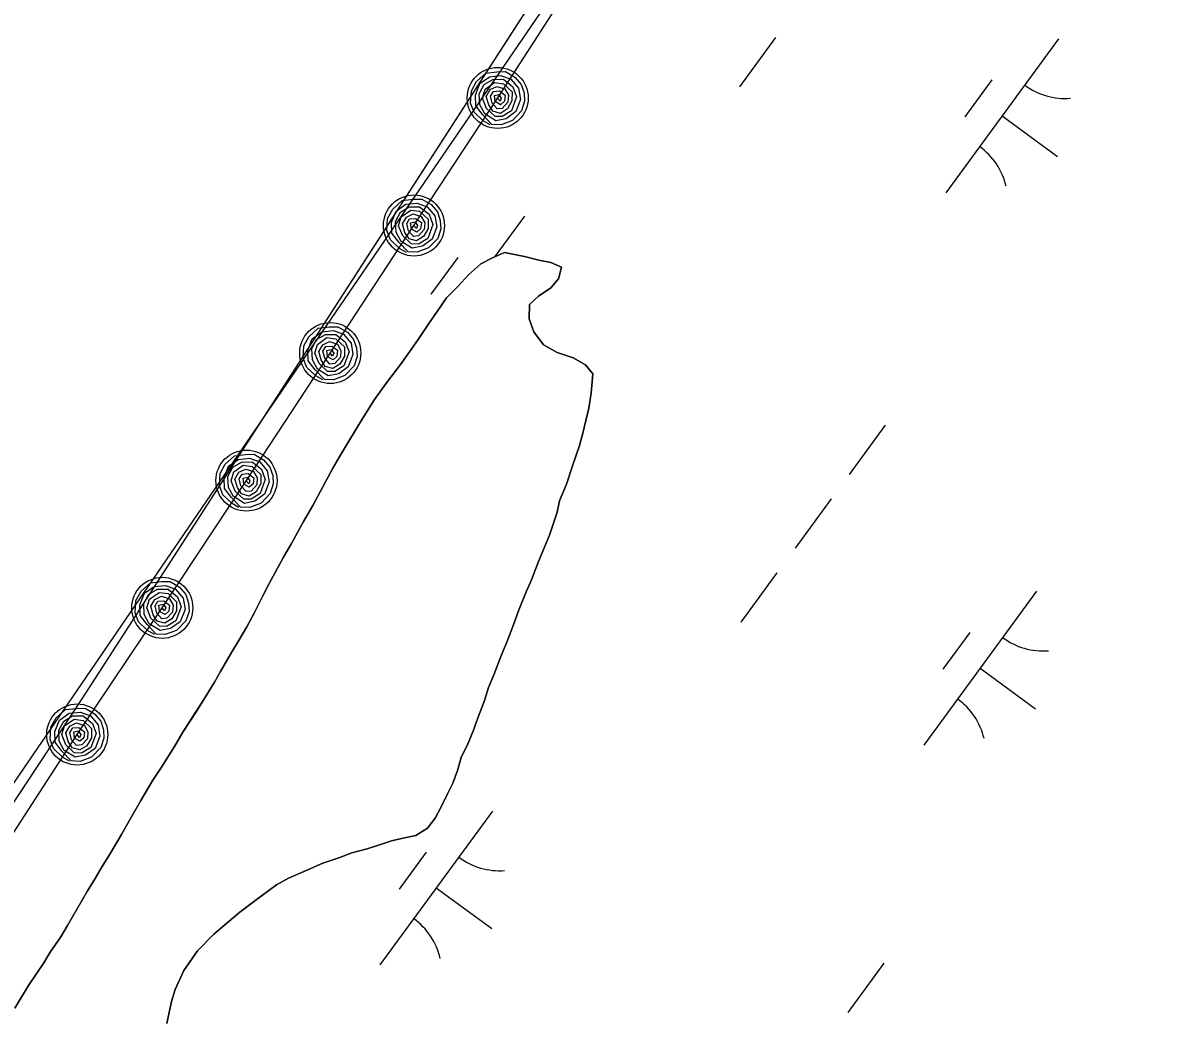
# Model space of a CAD drawing. Extents: x 3905714 to 3926767, y 183354 to 205755.
# Drawn here: x 3918084.1 to 3918385.3, y 192820.4 to 193081.3 of the extents above; entities that cross this region are included whole.
import ezdxf

# ---------------------------------------------------------------- set-up
doc = ezdxf.new("R2010")
doc.units = 0
for name, color, linetype in [('V-RIVR-EDGE', 7, 'Continuous'), ('V-RRAP-FSHR', 7, 'Continuous'), ('V-TOPO-SHOR', 7, 'Continuous'), ('V-WETL-SWMP', 7, 'Continuous')]:
    doc.layers.add(name, color=color, linetype=linetype)

msp = doc.modelspace()

# ---------------------------------------------------------------- linework, layer by layer
at = {"layer": 'V-RIVR-EDGE'}
msp.add_lwpolyline([(3919493.03, 195270.35), (3919305.22, 194922.64), (3919123, 194558.19), (3919063.5, 194396.42), (3918673.01, 193834.87), (3918364.35, 193295.63), (3917893.91, 192607.64), (3917620.57, 192168.81), (3917187.32, 191508.71)], dxfattribs=at)
at = {"layer": 'V-RRAP-FSHR'}
for points in [[(3918076.7, 192861.53), (3918098.3, 192894.75), (3918120.59, 192927.96), (3918142.66, 192961.32), (3918164.62, 192994.75), (3918186.57, 193028.19), (3918208.52, 193061.63), (3918230.48, 193095.66), (3918252.43, 193128.5), (3918299.14, 193154.3)], [(3918206.54, 193054.58), (3918204.74, 193055.62), (3918202.37, 193057.88), (3918201.43, 193060.28), (3918201.61, 193063.49), (3918202.95, 193065.9), (3918205.4, 193068.14), (3918208.29, 193068.49), (3918210.56, 193068.53), (3918213.01, 193067.1), (3918214.66, 193065.18), (3918215.43, 193062.95), (3918215.56, 193060.74), (3918214.76, 193058.25), (3918212.37, 193055.73), (3918209.39, 193054.6), (3918206.99, 193054.67), (3918204.58, 193057.24), (3918202.76, 193059.58), (3918202.67, 193062.38), (3918203.84, 193065.39), (3918206.36, 193067.2), (3918209.36, 193067.5), (3918211.98, 193066.55), (3918213.97, 193064.19), (3918214.5, 193061.26), (3918213.26, 193058.04), (3918210.75, 193056.19), (3918208.01, 193055.64), (3918205.15, 193057.42), (3918203.84, 193059.85), (3918203.68, 193062.69), (3918204.97, 193065.13), (3918207.25, 193066.47), (3918210, 193066.52), (3918212.48, 193064.58), (3918213.45, 193061.91), (3918212.14, 193058.26), (3918209.72, 193056.76), (3918207.82, 193056.79), (3918205.59, 193058.88), (3918204.5, 193061.55), (3918205.2, 193063.89), (3918207.67, 193065.67), (3918210.01, 193065.36), (3918212.27, 193063.25), (3918212.26, 193060.84), (3918211.05, 193058.73), (3918209.21, 193057.58), (3918207.22, 193058.12), (3918206.16, 193059.8), (3918205.51, 193062.01), (3918206.55, 193063.82), (3918208.32, 193064.65), (3918210.4, 193063.98), (3918211.34, 193062.32), (3918211.2, 193060.55), (3918209.73, 193058.89), (3918208.4, 193058.75), (3918207.08, 193060.25), (3918206.63, 193062.12), (3918207.39, 193063.33), (3918208.95, 193063.47), (3918210.46, 193062.37), (3918210.27, 193060.74), (3918209.27, 193059.86), (3918207.84, 193060.66), (3918207.65, 193062.29), (3918208.8, 193062.55), (3918209.44, 193061.6), (3918209.16, 193060.81), (3918208.49, 193061.6)], [(3918184.59, 193021.14), (3918182.79, 193022.18), (3918180.42, 193024.44), (3918179.48, 193026.84), (3918179.66, 193030.05), (3918181, 193032.46), (3918183.45, 193034.7), (3918186.33, 193035.05), (3918188.61, 193035.1), (3918191.06, 193033.66), (3918192.7, 193031.74), (3918193.48, 193029.52), (3918193.6, 193027.3), (3918192.81, 193024.81), (3918190.42, 193022.29), (3918187.44, 193021.16), (3918185.04, 193021.24), (3918182.62, 193023.8), (3918180.81, 193026.15), (3918180.71, 193028.94), (3918181.88, 193031.95), (3918184.4, 193033.76), (3918187.4, 193034.07), (3918190.03, 193033.11), (3918192.02, 193030.75), (3918192.54, 193027.82), (3918191.31, 193024.61), (3918188.8, 193022.75), (3918186.06, 193022.21), (3918183.2, 193023.98), (3918181.89, 193026.41), (3918181.73, 193029.25), (3918183.01, 193031.7), (3918185.29, 193033.04), (3918188.05, 193033.08), (3918190.52, 193031.14), (3918191.5, 193028.47), (3918190.19, 193024.82), (3918187.77, 193023.32), (3918185.86, 193023.35), (3918183.63, 193025.45), (3918182.55, 193028.11), (3918183.25, 193030.46), (3918185.71, 193032.24), (3918188.06, 193031.92), (3918190.31, 193029.81), (3918190.31, 193027.4), (3918189.1, 193025.29), (3918187.26, 193024.15), (3918185.27, 193024.68), (3918184.2, 193026.37), (3918183.56, 193028.58), (3918184.6, 193030.38), (3918186.37, 193031.21), (3918188.45, 193030.54), (3918189.39, 193028.88), (3918189.25, 193027.11), (3918187.77, 193025.46), (3918186.45, 193025.31), (3918185.13, 193026.81), (3918184.68, 193028.68), (3918185.44, 193029.9), (3918186.99, 193030.03), (3918188.51, 193028.93), (3918188.32, 193027.3), (3918187.32, 193026.42), (3918185.89, 193027.22), (3918185.7, 193028.85), (3918186.85, 193029.11), (3918187.49, 193028.17), (3918187.21, 193027.37), (3918186.54, 193028.16)], [(3918162.64, 192987.71), (3918160.84, 192988.75), (3918158.47, 192991), (3918157.52, 192993.41), (3918157.71, 192996.61), (3918159.04, 192999.02), (3918161.49, 193001.27), (3918164.38, 193001.61), (3918166.65, 193001.66), (3918169.11, 193000.22), (3918170.75, 192998.3), (3918171.53, 192996.08), (3918171.65, 192993.86), (3918170.86, 192991.37), (3918168.46, 192988.85), (3918165.48, 192987.73), (3918163.08, 192987.8), (3918160.67, 192990.36), (3918158.85, 192992.71), (3918158.76, 192995.5), (3918159.93, 192998.51), (3918162.45, 193000.32), (3918165.45, 193000.63), (3918168.08, 192999.67), (3918170.07, 192997.32), (3918170.59, 192994.38), (3918169.36, 192991.17), (3918166.85, 192989.32), (3918164.11, 192988.77), (3918161.25, 192990.54), (3918159.94, 192992.98), (3918159.77, 192995.82), (3918161.06, 192998.26), (3918163.34, 192999.6), (3918166.1, 192999.64), (3918168.57, 192997.7), (3918169.55, 192995.03), (3918168.23, 192991.38), (3918165.82, 192989.89), (3918163.91, 192989.91), (3918161.68, 192992.01), (3918160.6, 192994.68), (3918161.3, 192997.02), (3918163.76, 192998.8), (3918166.11, 192998.48), (3918168.36, 192996.37), (3918168.35, 192993.96), (3918167.14, 192991.85), (3918165.31, 192990.71), (3918163.32, 192991.25), (3918162.25, 192992.93), (3918161.6, 192995.14), (3918162.65, 192996.94), (3918164.42, 192997.77), (3918166.5, 192997.11), (3918167.44, 192995.44), (3918167.29, 192993.68), (3918165.82, 192992.02), (3918164.5, 192991.87), (3918163.17, 192993.37), (3918162.72, 192995.24), (3918163.48, 192996.46), (3918165.04, 192996.59), (3918166.56, 192995.49), (3918166.37, 192993.87), (3918165.37, 192992.98), (3918163.93, 192993.78), (3918163.74, 192995.41), (3918164.89, 192995.67), (3918165.53, 192994.73), (3918165.25, 192993.93), (3918164.58, 192994.72)], [(3918140.68, 192954.27), (3918138.88, 192955.31), (3918136.51, 192957.57), (3918135.57, 192959.97), (3918135.75, 192963.18), (3918137.09, 192965.59), (3918139.54, 192967.83), (3918142.43, 192968.17), (3918144.7, 192968.22), (3918147.15, 192966.79), (3918148.8, 192964.87), (3918149.58, 192962.64), (3918149.7, 192960.43), (3918148.9, 192957.94), (3918146.51, 192955.41), (3918143.53, 192954.29), (3918141.13, 192954.36), (3918138.72, 192956.92), (3918136.9, 192959.27), (3918136.81, 192962.06), (3918137.98, 192965.07), (3918140.5, 192966.88), (3918143.5, 192967.19), (3918146.13, 192966.23), (3918148.12, 192963.88), (3918148.64, 192960.95), (3918147.4, 192957.73), (3918144.89, 192955.88), (3918142.15, 192955.33), (3918139.29, 192957.11), (3918137.99, 192959.54), (3918137.82, 192962.38), (3918139.11, 192964.82), (3918141.39, 192966.16), (3918144.15, 192966.2), (3918146.62, 192964.27), (3918147.6, 192961.6), (3918146.28, 192957.94), (3918143.87, 192956.45), (3918141.96, 192956.48), (3918139.73, 192958.57), (3918138.65, 192961.24), (3918139.34, 192963.58), (3918141.81, 192965.36), (3918144.15, 192965.04), (3918146.41, 192962.93), (3918146.4, 192960.52), (3918145.19, 192958.41), (3918143.36, 192957.27), (3918141.37, 192957.81), (3918140.3, 192959.49), (3918139.65, 192961.7), (3918140.69, 192963.5), (3918142.46, 192964.33), (3918144.54, 192963.67), (3918145.48, 192962), (3918145.34, 192960.24), (3918143.87, 192958.58), (3918142.55, 192958.43), (3918141.22, 192959.93), (3918140.77, 192961.81), (3918141.53, 192963.02), (3918143.09, 192963.15), (3918144.61, 192962.05), (3918144.41, 192960.43), (3918143.41, 192959.55), (3918141.98, 192960.35), (3918141.79, 192961.98), (3918142.94, 192962.24), (3918143.58, 192961.29), (3918143.3, 192960.49), (3918142.63, 192961.28)], [(3918118.53, 192920.93), (3918116.74, 192921.99), (3918114.4, 192924.27), (3918113.48, 192926.69), (3918113.69, 192929.89), (3918115.06, 192932.29), (3918117.53, 192934.51), (3918120.42, 192934.82), (3918122.69, 192934.85), (3918125.13, 192933.39), (3918126.75, 192931.45), (3918127.51, 192929.22), (3918127.61, 192927), (3918126.79, 192924.52), (3918124.37, 192922.02), (3918121.38, 192920.93), (3918118.98, 192921.02), (3918116.6, 192923.61), (3918114.8, 192925.98), (3918114.74, 192928.77), (3918115.94, 192931.77), (3918118.48, 192933.55), (3918121.48, 192933.83), (3918124.1, 192932.85), (3918126.06, 192930.47), (3918126.56, 192927.53), (3918125.29, 192924.33), (3918122.76, 192922.5), (3918120.01, 192921.98), (3918117.17, 192923.79), (3918115.89, 192926.23), (3918115.75, 192929.07), (3918117.06, 192931.5), (3918119.36, 192932.82), (3918122.12, 192932.84), (3918124.57, 192930.87), (3918125.52, 192928.19), (3918124.17, 192924.55), (3918121.74, 192923.08), (3918119.83, 192923.13), (3918117.62, 192925.24), (3918116.57, 192927.93), (3918117.29, 192930.26), (3918119.77, 192932.01), (3918122.11, 192931.68), (3918124.35, 192929.54), (3918124.31, 192927.13), (3918123.08, 192925.03), (3918121.24, 192923.91), (3918119.25, 192924.47), (3918118.2, 192926.16), (3918117.58, 192928.38), (3918118.64, 192930.17), (3918120.42, 192930.98), (3918122.49, 192930.29), (3918123.41, 192928.62), (3918123.25, 192926.86), (3918121.76, 192925.22), (3918120.44, 192925.08), (3918119.13, 192926.6), (3918118.7, 192928.47), (3918119.47, 192929.68), (3918121.03, 192929.8), (3918122.53, 192928.68), (3918122.33, 192927.06), (3918121.32, 192926.18), (3918119.89, 192927), (3918119.72, 192928.63), (3918120.87, 192928.88), (3918121.5, 192927.93), (3918121.21, 192927.13), (3918120.55, 192927.93)], [(3918096.24, 192887.72), (3918094.45, 192888.78), (3918092.11, 192891.06), (3918091.19, 192893.47), (3918091.4, 192896.68), (3918092.77, 192899.08), (3918095.24, 192901.29), (3918098.13, 192901.61), (3918100.4, 192901.63), (3918102.84, 192900.17), (3918104.46, 192898.24), (3918105.22, 192896), (3918105.32, 192893.79), (3918104.5, 192891.31), (3918102.08, 192888.8), (3918099.09, 192887.71), (3918096.69, 192887.81), (3918094.31, 192890.39), (3918092.51, 192892.76), (3918092.45, 192895.55), (3918093.65, 192898.55), (3918096.19, 192900.34), (3918099.19, 192900.61), (3918101.81, 192899.63), (3918103.77, 192897.26), (3918104.27, 192894.32), (3918103, 192891.11), (3918100.47, 192889.29), (3918097.73, 192888.77), (3918094.88, 192890.57), (3918093.6, 192893.02), (3918093.46, 192895.86), (3918094.77, 192898.29), (3918097.07, 192899.61), (3918099.83, 192899.62), (3918102.28, 192897.66), (3918103.23, 192894.98), (3918101.88, 192891.34), (3918099.45, 192889.87), (3918097.54, 192889.92), (3918095.33, 192892.03), (3918094.28, 192894.71), (3918095, 192897.05), (3918097.48, 192898.8), (3918099.82, 192898.46), (3918102.06, 192896.33), (3918102.02, 192893.92), (3918100.79, 192891.82), (3918098.95, 192890.7), (3918096.96, 192891.26), (3918095.91, 192892.95), (3918095.29, 192895.16), (3918096.35, 192896.95), (3918098.12, 192897.77), (3918100.2, 192897.08), (3918101.12, 192895.41), (3918100.96, 192893.64), (3918099.47, 192892), (3918098.15, 192891.87), (3918096.84, 192893.38), (3918096.41, 192895.26), (3918097.18, 192896.46), (3918098.74, 192896.58), (3918100.24, 192895.46), (3918100.04, 192893.84), (3918099.03, 192892.97), (3918097.6, 192893.79), (3918097.43, 192895.42), (3918098.58, 192895.67), (3918099.21, 192894.71), (3918098.93, 192893.92), (3918098.26, 192894.72)]]:
    msp.add_lwpolyline(points, dxfattribs=at)
for centre in [(3918208.52, 193061.63), (3918186.57, 193028.19), (3918164.62, 192994.75), (3918142.67, 192961.32), (3918120.59, 192927.96), (3918098.3, 192894.75)]:
    msp.add_circle(centre, 8, dxfattribs=at)
at = {"layer": 'V-TOPO-SHOR'}
for points in [[(3917580.91, 192095.24), (3917614.08, 192149.13), (3917770.11, 192409.57), (3917907.5, 192616.98), (3917938.89, 192670.08), (3917985.51, 192731.38), (3918099.57, 192904.08), (3918230.43, 193106.83), (3918368.8, 193301.82), (3918407.85, 193366.27), (3918497.71, 193516.49), (3918586.1, 193672.1)], [(3918081.91, 192823), (3918085.53, 192828.96), (3918089.56, 192834.92), (3918091.17, 192837.7), (3918093.98, 192841.68), (3918095.8, 192844.66), (3918098.42, 192849.23), (3918101.04, 192853.8), (3918103.05, 192856.98), (3918104.86, 192860.16), (3918106.88, 192863.34), (3918109.9, 192868.51), (3918111.91, 192872.09), (3918114.94, 192877.46), (3918118.16, 192882.82), (3918120.37, 192886.2), (3918123.8, 192891.57), (3918126.01, 192895.34), (3918129.43, 192900.71), (3918131.45, 192903.89), (3918134.27, 192908.46), (3918135.88, 192911.24), (3918138.7, 192916.21), (3918140.72, 192919.59), (3918142.73, 192922.97), (3918144.75, 192926.75), (3918146.96, 192931.12), (3918148.58, 192934.31), (3918152.41, 192941.27), (3918154.43, 192944.84), (3918157.65, 192950.61), (3918160.07, 192954.78), (3918162.09, 192958.56), (3918165.31, 192964.53), (3918167.13, 192967.71), (3918169.54, 192971.68), (3918172.97, 192977.45), (3918176.19, 192982.61), (3918179.41, 192986.98), (3918183.02, 192991.75), (3918185.84, 192995.72), (3918187.65, 192998.3), (3918190.47, 193002.48), (3918192.68, 193005.65), (3918195.1, 193009.23), (3918198.11, 193012.2), (3918200.92, 193015.38), (3918204.12, 193018.15), (3918207.12, 193019.73), (3918210.32, 193021.11), (3918215.5, 193020.08), (3918219.29, 193019.06), (3918222.48, 193018.45), (3918225.26, 193017.23), (3918224.45, 193014.24)], [(3918224.45, 193014.24), (3918222.44, 193011.86), (3918219.23, 193009.69), (3918216.83, 193007.51), (3918216.81, 193003.72), (3918217.98, 193000.32), (3918220.56, 192996.92), (3918224.13, 192994.9), (3918228.31, 192993.48), (3918231.49, 192991.67), (3918233.48, 192989.26), (3918233.05, 192984.28), (3918232.42, 192980.29), (3918231.61, 192977.1), (3918230.79, 192973.72), (3918229.98, 192970.53), (3918228.15, 192965.16), (3918226.52, 192960.38), (3918224.7, 192956), (3918224.09, 192953.01), (3918222.06, 192947.04), (3918219.23, 192940.08), (3918217.4, 192935.3), (3918215.99, 192932.11), (3918213.96, 192927.14), (3918212.75, 192923.76), (3918210.92, 192918.98), (3918209.51, 192915.6), (3918207.48, 192910.43), (3918206.07, 192907.04), (3918205.05, 192903.66), (3918203.23, 192898.88), (3918202.21, 192895.89), (3918200.79, 192892.51), (3918198.98, 192888.73), (3918197.96, 192885.35), (3918196.74, 192881.96), (3918195.33, 192879.18), (3918193.72, 192875.8), (3918192.1, 192872.82), (3918190.09, 192870.24), (3918187.09, 192868.26), (3918184.09, 192867.68), (3918180.7, 192866.9), (3918177.3, 192865.72), (3918174.3, 192864.74), (3918170.31, 192863.77), (3918166.91, 192862.39), (3918162.71, 192861.02), (3918158.11, 192859.05), (3918153.71, 192857.08), (3918150.51, 192855.31), (3918144.9, 192851.15), (3918140.9, 192848.18), (3918138.09, 192845.81), (3918134.08, 192842.44), (3918129.87, 192838.07), (3918126.25, 192832.91), (3918124.02, 192827.93), (3918123.01, 192824.75), (3918121.78, 192818.97)]]:
    msp.add_lwpolyline(points, dxfattribs=at)
at = {"layer": 'V-WETL-SWMP'}
for p, q in [((3918099.58, 192904.08), (3918230.43, 193106.83)), ((3918281.32, 193077.45), (3918271.87, 193064.54)), ((3918355.51, 193077.12), (3918325.96, 193036.79)), ((3918338.05, 193066.35), (3918330.96, 193056.67)), ((3918340.73, 193056.95), (3918355.25, 193046.31)), ((3918215.55, 193030.6), (3918207.8, 193020.02)), ((3918210.32, 193021.11), (3918207.12, 193019.73)), ((3918215.5, 193020.08), (3918210.32, 193021.11)), ((3918198.1, 193019.84), (3918191.01, 193010.16)), ((3918204.12, 193018.15), (3918200.92, 193015.38)), ((3918207.12, 193019.73), (3918204.12, 193018.15)), ((3918219.29, 193019.06), (3918215.5, 193020.08)), ((3918222.48, 193018.45), (3918219.29, 193019.06)), ((3918225.26, 193017.23), (3918222.48, 193018.45)), ((3918200.92, 193015.38), (3918198.1, 193012.2)), ((3918224.45, 193014.24), (3918225.26, 193017.23)), ((3918198.1, 193012.2), (3918195.1, 193009.23)), ((3918219.23, 193009.69), (3918222.44, 193011.86)), ((3918222.44, 193011.86), (3918224.45, 193014.24)), ((3918195.1, 193009.23), (3918192.68, 193005.65)), ((3918216.83, 193007.51), (3918219.23, 193009.69)), ((3918216.81, 193003.72), (3918216.83, 193007.51)), ((3918192.68, 193005.65), (3918190.47, 193002.48)), ((3918217.98, 193000.32), (3918216.81, 193003.72)), ((3918190.47, 193002.48), (3918187.65, 192998.3)), ((3918220.56, 192996.92), (3918217.98, 193000.32)), ((3918187.65, 192998.3), (3918185.84, 192995.72)), ((3918224.13, 192994.9), (3918220.56, 192996.92)), ((3918185.84, 192995.72), (3918183.02, 192991.75)), ((3918228.31, 192993.48), (3918224.13, 192994.9)), ((3918183.02, 192991.75), (3918179.41, 192986.98)), ((3918231.49, 192991.67), (3918228.31, 192993.48)), ((3918233.48, 192989.26), (3918231.49, 192991.67)), ((3918233.05, 192984.27), (3918233.48, 192989.26)), ((3918179.41, 192986.98), (3918176.19, 192982.61)), ((3918176.19, 192982.61), (3918172.97, 192977.45)), ((3918232.43, 192980.29), (3918233.05, 192984.27)), ((3918231.61, 192977.1), (3918232.43, 192980.29)), ((3918172.97, 192977.45), (3918169.54, 192971.68)), ((3918230.79, 192973.72), (3918231.61, 192977.1)), ((3918310.09, 192975.85), (3918300.63, 192962.94)), ((3918229.97, 192970.53), (3918230.79, 192973.72)), ((3918169.54, 192971.68), (3918167.13, 192967.71)), ((3918228.15, 192965.16), (3918229.97, 192970.53)), ((3918167.13, 192967.71), (3918165.31, 192964.53)), ((3918165.31, 192964.53), (3918162.09, 192958.56)), ((3918226.52, 192960.38), (3918228.15, 192965.16)), ((3918162.09, 192958.56), (3918160.07, 192954.78)), ((3918224.7, 192956), (3918226.52, 192960.38)), ((3918160.07, 192954.78), (3918157.65, 192950.61)), ((3918224.09, 192953.01), (3918224.7, 192956)), ((3918295.91, 192956.49), (3918286.45, 192943.58)), ((3918222.06, 192947.04), (3918224.09, 192953.01)), ((3918157.65, 192950.61), (3918154.43, 192944.84)), ((3918219.22, 192940.08), (3918222.06, 192947.04)), ((3918154.43, 192944.84), (3918152.41, 192941.27)), ((3918152.41, 192941.27), (3918148.58, 192934.31)), ((3918217.4, 192935.3), (3918219.22, 192940.08)), ((3918281.72, 192937.13), (3918272.27, 192924.22)), ((3918148.58, 192934.31), (3918146.97, 192931.12)), ((3918215.99, 192932.12), (3918217.4, 192935.3)), ((3918146.97, 192931.12), (3918144.75, 192926.75)), ((3918213.96, 192927.14), (3918215.99, 192932.12)), ((3918349.73, 192932.3), (3918320.18, 192891.96)), ((3918144.75, 192926.75), (3918142.73, 192922.97)), ((3918212.75, 192923.76), (3918213.96, 192927.14)), ((3918142.73, 192922.97), (3918140.72, 192919.59)), ((3918210.92, 192918.98), (3918212.75, 192923.76)), ((3918332.28, 192921.53), (3918325.19, 192911.85)), ((3918140.72, 192919.59), (3918138.7, 192916.21)), ((3918209.51, 192915.6), (3918210.92, 192918.98)), ((3918138.7, 192916.21), (3918135.88, 192911.24)), ((3918207.48, 192910.42), (3918209.51, 192915.6)), ((3918135.88, 192911.24), (3918134.27, 192908.46)), ((3918206.07, 192907.04), (3918207.48, 192910.42)), ((3918334.96, 192912.13), (3918349.48, 192901.49)), ((3918134.27, 192908.46), (3918131.45, 192903.89)), ((3918205.05, 192903.66), (3918206.07, 192907.04)), ((3917985.51, 192731.39), (3918099.58, 192904.08)), ((3918131.45, 192903.89), (3918129.44, 192900.71)), ((3918203.23, 192898.88), (3918205.05, 192903.66)), ((3918129.44, 192900.71), (3918126.01, 192895.34)), ((3918202.21, 192895.89), (3918203.23, 192898.88)), ((3918126.01, 192895.34), (3918123.8, 192891.57)), ((3918200.79, 192892.51), (3918202.21, 192895.89)), ((3918123.8, 192891.57), (3918120.37, 192886.2)), ((3918198.98, 192888.73), (3918200.79, 192892.51)), ((3918197.96, 192885.35), (3918198.98, 192888.73)), ((3918120.37, 192886.2), (3918118.16, 192882.82)), ((3918196.74, 192881.96), (3918197.96, 192885.35)), ((3918118.16, 192882.82), (3918114.94, 192877.46)), ((3918195.33, 192879.18), (3918196.74, 192881.96)), ((3918114.94, 192877.46), (3918111.91, 192872.09)), ((3918193.72, 192875.8), (3918195.33, 192879.18)), ((3918207.19, 192874.68), (3918177.64, 192834.35)), ((3918192.1, 192872.82), (3918193.72, 192875.8)), ((3918111.91, 192872.09), (3918109.9, 192868.51)), ((3918187.09, 192868.26), (3918190.09, 192870.24)), ((3918190.09, 192870.24), (3918192.1, 192872.82)), ((3918109.9, 192868.51), (3918106.88, 192863.34)), ((3918180.7, 192866.9), (3918184.09, 192867.68)), ((3918184.09, 192867.68), (3918187.09, 192868.26)), ((3918170.31, 192863.77), (3918174.3, 192864.74)), ((3918174.3, 192864.74), (3918177.3, 192865.72)), ((3918177.3, 192865.72), (3918180.7, 192866.9)), ((3918106.88, 192863.34), (3918104.86, 192860.16)), ((3918162.71, 192861.02), (3918166.91, 192862.39)), ((3918166.91, 192862.39), (3918170.31, 192863.77)), ((3918189.74, 192863.91), (3918182.65, 192854.23)), ((3918104.86, 192860.16), (3918103.05, 192856.98)), ((3918153.71, 192857.08), (3918158.11, 192859.05)), ((3918158.11, 192859.05), (3918162.71, 192861.02)), ((3918103.05, 192856.98), (3918101.04, 192853.8)), ((3918144.9, 192851.15), (3918150.51, 192855.31)), ((3918150.51, 192855.31), (3918153.71, 192857.08)), ((3918101.04, 192853.8), (3918098.42, 192849.23)), ((3918192.42, 192854.52), (3918206.94, 192843.88)), ((3918098.42, 192849.23), (3918095.8, 192844.66)), ((3918140.9, 192848.18), (3918144.9, 192851.15)), ((3918138.09, 192845.81), (3918140.9, 192848.18)), ((3918095.8, 192844.66), (3918093.98, 192841.68)), ((3918134.08, 192842.44), (3918138.09, 192845.81)), ((3918093.98, 192841.68), (3918091.17, 192837.7)), ((3918129.87, 192838.07), (3918134.08, 192842.44)), ((3918091.17, 192837.7), (3918089.56, 192834.92)), ((3918126.25, 192832.91), (3918129.87, 192838.07)), ((3918089.56, 192834.92), (3918085.53, 192828.96)), ((3918309.74, 192834.78), (3918300.28, 192821.88)), ((3918124.02, 192827.94), (3918126.25, 192832.91)), ((3918085.53, 192828.96), (3918081.91, 192823)), ((3918123.01, 192824.75), (3918124.02, 192827.94)), ((3918121.78, 192818.97), (3918123.01, 192824.75))]:
    msp.add_line(p, q, dxfattribs=at)
for centre, start, end in [((3918357.25, 193079.09), 233, 274.5436), ((3918324.6, 193034.53), 13, 54.5436), ((3918351.47, 192934.27), 233, 274.5436), ((3918318.82, 192889.71), 13, 54.5436), ((3918208.93, 192876.66), 233, 274.5436), ((3918176.28, 192832.09), 13, 54.5436)]:
    msp.add_arc(centre, 17.62, start, end, dxfattribs=at)

doc.saveas('drawing.dxf')
